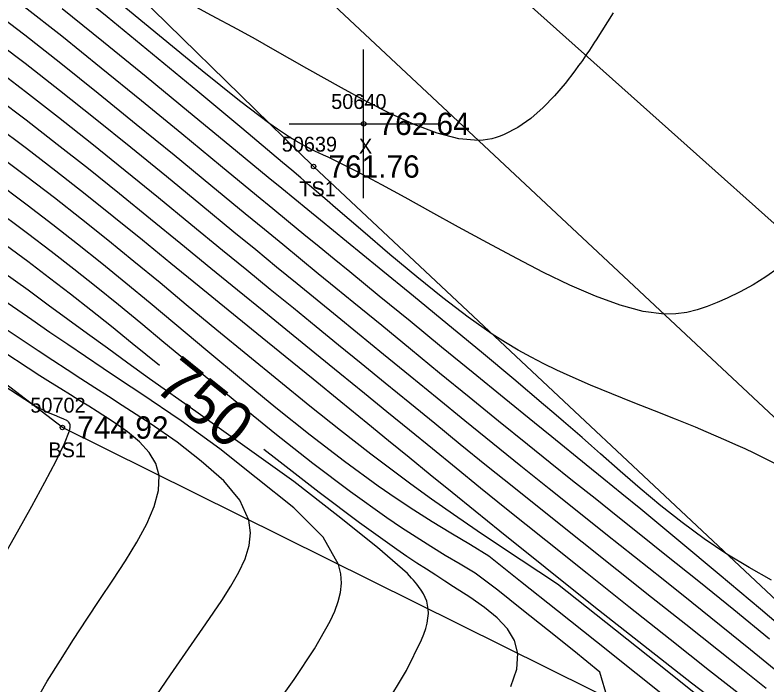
# Model space of a CAD drawing. Extents: x 1378535 to 1380697, y 997729 to 1000024.
# Drawn here: x 1379052.3 to 1379102.8, y 999456.7 to 999501.7 of the extents above; entities that cross this region are included whole.
import ezdxf

# ---------------------------------------------------------------- set-up
doc = ezdxf.new("R2010")
doc.units = 0
for name, color, linetype in [('RD_DTM_BkLn1', 7, 'Continuous'), ('RD_DTM_BkLn2', 7, 'Continuous'), ('RD_DTM_BkLn_txCode', 7, 'Continuous'), ('RD_DTM_Major1', 7, 'Continuous'), ('RD_DTM_Major1_Lbl', 7, 'Continuous'), ('RD_DTM_Minor1', 7, 'Continuous'), ('RD_EX_Misc', 7, 'Continuous'), ('RD_EX_Misc_txCode', 7, 'Continuous'), ('RD_EX_Road', 7, 'Continuous'), ('RD_EX_TX_Misc_ELEV', 7, 'Continuous'), ('RD_SMD_Locator', 7, 'Continuous')]:
    doc.layers.add(name, color=color, linetype=linetype)

msp = doc.modelspace()

# ---------------------------------------------------------------- linework, layer by layer
at = {"layer": 'RD_DTM_BkLn1'}
msp.add_lwpolyline([(1379201.7, 999398.205), (1379156.533, 999438.891), (1379112.084, 999479.847), (1379066.495, 999520.561), (1379020.821, 999562.613), (1378974.239, 999604.981), (1378928.957, 999646.778), (1378882.739, 999688.619), (1378834.578, 999733.071), (1378787.698, 999775.121), (1378743.642, 999816.274), (1378698.706, 999856.431), (1378652.056, 999898.787), (1378607.023, 999939.646), (1378604.538, 999941.267)], dxfattribs=at)
at = {"layer": 'RD_DTM_BkLn2'}
for points in [[(1379127.384, 999423.802), (1379127.762, 999431.865), (1379121.716, 999443.154), (1379111.339, 999454.954), (1379072.326, 999491.525), (1379033.04, 999529.892), (1378988.344, 999569.668), (1378946.318, 999609.062), (1378904.335, 999647.705), (1378862.625, 999686.445), (1378821.368, 999725.034), (1378792.711, 999749.687), (1378787.553, 999753.349), (1378778.567, 999746.276)], [(1379120.522, 999436.728), (1379105.901, 999448.958), (1379055.44, 999473.982), (1379013.575, 999506.052), (1378969.754, 999549.783), (1378921.742, 999588.169), (1378887.745, 999620.093), (1378838.962, 999666.497), (1378808.003, 999710.025), (1378787.76, 999741.475)]]:
    msp.add_lwpolyline(points, dxfattribs=at)
at = {"layer": 'RD_DTM_Major1'}
for points in [[(1379103.124, 999463.734), (1379101.609, 999464.575), (1379100.118, 999465.472), (1379098.583, 999466.501), (1379097.104, 999467.593), (1379095.674, 999468.729), (1379094.288, 999469.89), (1379092.938, 999471.06), (1379091.62, 999472.22), (1379091.003, 999472.762), (1379090.386, 999473.302), (1379089.763, 999473.845), (1379089.127, 999474.395), (1379088.474, 999474.957), (1379087.796, 999475.536), (1379085.789, 999477.231), (1379083.618, 999479.04), (1379081.346, 999480.917), (1379079.034, 999482.815), (1379076.745, 999484.687), (1379074.54, 999486.486), (1379073.661, 999487.204), (1379072.797, 999487.91), (1379071.936, 999488.613), (1379070.184, 999490.048), (1379069.27, 999490.797), (1379066.688, 999492.921), (1379063.922, 999495.197), (1379061.061, 999497.544), (1379058.196, 999499.881), (1379055.414, 999502.128)], [(1379101.396, 999455.717), (1379098.952, 999457.637), (1379096.3, 999459.73), (1379093.524, 999461.929), (1379090.711, 999464.168), (1379087.942, 999466.38), (1379085.304, 999468.499), (1379083.56, 999469.907), (1379081.903, 999471.25), (1379080.314, 999472.542), (1379078.772, 999473.799), (1379077.257, 999475.034), (1379075.751, 999476.261), (1379074.087, 999477.615), (1379072.406, 999478.982), (1379070.703, 999480.366), (1379068.975, 999481.772), (1379067.217, 999483.204), (1379065.427, 999484.667), (1379063.412, 999486.318), (1379061.361, 999487.994), (1379059.285, 999489.681), (1379057.192, 999491.36), (1379055.091, 999493.015), (1379052.993, 999494.63), (1379051.071, 999496.07)], [(1379061.966, 999478.148), (1379060.14, 999479.627), (1379058.734, 999480.761), (1379057.356, 999481.86), (1379055.979, 999482.944), (1379054.575, 999484.028), (1379053.115, 999485.131), (1379050.571, 999487)], [(1379051.428, 999465.228), (1379052.415, 999466.97), (1379053.38, 999468.688), (1379054.267, 999470.303), (1379055.022, 999471.737), (1379055.588, 999472.912), (1379055.91, 999473.749), (1379055.942, 999473.874), (1379055.96, 999473.983), (1379055.965, 999474.078), (1379055.958, 999474.16), (1379055.938, 999474.232), (1379055.905, 999474.295), (1379055.884, 999474.324), (1379055.86, 999474.352), (1379055.832, 999474.378), (1379055.801, 999474.403), (1379055.767, 999474.428), (1379055.73, 999474.451), (1379055.527, 999474.554), (1379055.257, 999474.665), (1379054.916, 999474.802), (1379054.499, 999474.98), (1379054.003, 999475.216), (1379053.424, 999475.526), (1379050.96, 999477.123)], [(1379085.594, 999456.571), (1379085.983, 999457.734), (1379086.065, 999458.795), (1379085.844, 999459.659), (1379085.369, 999460.45), (1379084.68, 999461.188), (1379083.819, 999461.892), (1379082.826, 999462.584), (1379081.743, 999463.284), (1379081.151, 999463.661), (1379080.543, 999464.049), (1379079.918, 999464.452), (1379079.273, 999464.874), (1379078.607, 999465.318), (1379077.918, 999465.787), (1379075.41, 999467.576), (1379072.699, 999469.611), (1379069.874, 999471.804), (1379068.983, 999472.511)]]:
    msp.add_lwpolyline(points, dxfattribs=at)
at = {"layer": 'RD_DTM_Minor1'}
for points in [[(1379103.518, 999471.47), (1379102.748, 999471.858), (1379101.947, 999472.251), (1379101.338, 999472.54), (1379100.713, 999472.829), (1379100.069, 999473.119), (1379099.403, 999473.41), (1379098.714, 999473.704), (1379098.001, 999474.002), (1379096.658, 999474.546), (1379095.255, 999475.103), (1379093.819, 999475.671), (1379092.375, 999476.25), (1379090.951, 999476.837), (1379089.572, 999477.433), (1379088.679, 999477.84), (1379087.808, 999478.261), (1379086.949, 999478.704), (1379086.091, 999479.179), (1379085.224, 999479.697), (1379084.336, 999480.266), (1379082.714, 999481.405), (1379081.016, 999482.7), (1379079.259, 999484.116), (1379077.461, 999485.619), (1379075.638, 999487.174), (1379073.809, 999488.748), (1379073.23, 999489.245), (1379072.649, 999489.744), (1379072.063, 999490.246), (1379071.469, 999490.753), (1379070.863, 999491.269), (1379070.243, 999491.796), (1379067.498, 999494.109), (1379064.551, 999496.566), (1379061.502, 999499.084), (1379058.453, 999501.577), (1379055.505, 999503.964)], [(1379103.569, 999484.694), (1379102.743, 999484.104), (1379101.883, 999483.58), (1379101.007, 999483.11), (1379100.129, 999482.682), (1379099.465, 999482.38), (1379098.798, 999482.11), (1379098.119, 999481.883), (1379097.417, 999481.715), (1379096.68, 999481.617), (1379095.899, 999481.603), (1379094.48, 999481.786), (1379092.934, 999482.199), (1379091.286, 999482.801), (1379089.564, 999483.551), (1379087.792, 999484.409), (1379085.999, 999485.332), (1379084.01, 999486.392), (1379082.067, 999487.45), (1379080.211, 999488.474), (1379078.483, 999489.431), (1379076.924, 999490.288), (1379075.575, 999491.012), (1379075.196, 999491.209), (1379074.841, 999491.391), (1379074.508, 999491.558), (1379074.195, 999491.713), (1379073.901, 999491.857), (1379073.622, 999491.99), (1379073.301, 999492.142), (1379072.996, 999492.286), (1379072.702, 999492.424), (1379072.416, 999492.561), (1379072.13, 999492.701), (1379071.841, 999492.849), (1379071.512, 999493.025), (1379071.163, 999493.222), (1379070.785, 999493.451), (1379070.368, 999493.718), (1379069.902, 999494.032), (1379069.38, 999494.402), (1379067.349, 999495.943), (1379064.826, 999497.958), (1379061.971, 999500.298), (1379058.943, 999502.813)], [(1379092.467, 999501.859), (1379092.093, 999501.248), (1379091.717, 999500.643), (1379091.336, 999500.046), (1379091.223, 999499.872), (1379091.109, 999499.698), (1379090.993, 999499.524), (1379090.877, 999499.35), (1379090.638, 999499), (1379090.519, 999498.828), (1379090.397, 999498.655), (1379090.273, 999498.481), (1379090.146, 999498.305), (1379089.883, 999497.95), (1379089.233, 999497.114), (1379088.521, 999496.281), (1379087.753, 999495.485), (1379086.931, 999494.761), (1379086.061, 999494.142), (1379085.146, 999493.665), (1379084.874, 999493.558), (1379084.597, 999493.467), (1379084.315, 999493.392), (1379084.026, 999493.335), (1379083.729, 999493.295), (1379083.423, 999493.274), (1379082.094, 999493.382), (1379080.635, 999493.755), (1379079.082, 999494.34), (1379077.47, 999495.08), (1379075.835, 999495.921), (1379074.214, 999496.808), (1379073.04, 999497.465), (1379071.883, 999498.119), (1379070.733, 999498.771), (1379069.58, 999499.422), (1379068.415, 999500.076), (1379067.227, 999500.732), (1379065.472, 999501.681), (1379063.69, 999502.636)], [(1379105.083, 999459.469), (1379102.373, 999461.775), (1379099.604, 999464.105), (1379096.884, 999466.373), (1379094.323, 999468.489), (1379093.052, 999469.531), (1379091.839, 999470.521), (1379090.664, 999471.477), (1379088.353, 999473.352), (1379087.18, 999474.304), (1379085.151, 999475.953), (1379083.056, 999477.66), (1379080.933, 999479.393), (1379078.817, 999481.122), (1379076.747, 999482.815), (1379074.759, 999484.441), (1379073.719, 999485.292), (1379072.698, 999486.127), (1379071.68, 999486.96), (1379070.65, 999487.804), (1379069.591, 999488.674), (1379068.486, 999489.581), (1379066.062, 999491.578), (1379063.462, 999493.718), (1379060.765, 999495.929), (1379058.048, 999498.139), (1379055.391, 999500.274), (1379052.872, 999502.262)], [(1379102.978, 999459.769), (1379100.575, 999461.727), (1379098.218, 999463.629), (1379095.948, 999465.45), (1379094.336, 999466.739), (1379092.776, 999467.985), (1379091.251, 999469.203), (1379089.744, 999470.408), (1379088.238, 999471.615), (1379086.715, 999472.841), (1379084.766, 999474.418), (1379082.788, 999476.027), (1379080.803, 999477.647), (1379078.834, 999479.257), (1379076.906, 999480.835), (1379075.04, 999482.362), (1379073.832, 999483.35), (1379072.644, 999484.321), (1379071.458, 999485.291), (1379070.256, 999486.275), (1379069.02, 999487.288), (1379067.73, 999488.348), (1379065.411, 999490.256), (1379062.951, 999492.279), (1379060.409, 999494.359), (1379057.848, 999496.436), (1379055.327, 999498.452), (1379052.907, 999500.348), (1379051.411, 999501.495)], [(1379103.659, 999457.441), (1379101.71, 999459.038), (1379099.74, 999460.631), (1379097.762, 999462.216), (1379095.825, 999463.761), (1379093.895, 999465.297), (1379091.973, 999466.826), (1379090.059, 999468.35), (1379088.156, 999469.869), (1379086.264, 999471.387), (1379084.368, 999472.917), (1379082.49, 999474.44), (1379080.637, 999475.949), (1379078.814, 999477.437), (1379077.027, 999478.897), (1379075.283, 999480.322), (1379073.919, 999481.435), (1379072.57, 999482.536), (1379071.217, 999483.64), (1379069.844, 999484.761), (1379068.434, 999485.914), (1379066.971, 999487.114), (1379064.752, 999488.938), (1379062.428, 999490.846), (1379060.042, 999492.794), (1379057.637, 999494.739), (1379055.254, 999496.635), (1379052.936, 999498.44), (1379051.293, 999499.689)], [(1379102.754, 999456.441), (1379101.186, 999457.695), (1379099.553, 999458.993), (1379097.345, 999460.745), (1379095.055, 999462.56), (1379092.72, 999464.413), (1379090.374, 999466.277), (1379088.052, 999468.129), (1379085.79, 999469.942), (1379083.962, 999471.416), (1379082.193, 999472.849), (1379080.472, 999474.248), (1379078.792, 999475.618), (1379077.144, 999476.963), (1379075.519, 999478.289), (1379074.005, 999479.523), (1379072.491, 999480.755), (1379070.966, 999481.997), (1379069.418, 999483.259), (1379067.835, 999484.551), (1379066.204, 999485.886), (1379064.085, 999487.626), (1379061.897, 999489.419), (1379059.666, 999491.236), (1379057.417, 999493.047), (1379055.175, 999494.823), (1379052.964, 999496.534), (1379051.179, 999497.881)], [(1379100.746, 999454.518), (1379097.744, 999456.809), (1379094.499, 999459.334), (1379091.164, 999461.964), (1379087.895, 999464.569), (1379084.846, 999467.019), (1379083.192, 999468.357), (1379081.643, 999469.613), (1379080.174, 999470.809), (1379078.757, 999471.965), (1379077.367, 999473.099), (1379075.977, 999474.233), (1379074.158, 999475.714), (1379072.302, 999477.222), (1379070.415, 999478.755), (1379068.504, 999480.308), (1379066.575, 999481.877), (1379064.635, 999483.46), (1379062.732, 999485.015), (1379060.821, 999486.573), (1379058.898, 999488.129), (1379056.96, 999489.676), (1379055.003, 999491.211), (1379053.023, 999492.726), (1379050.97, 999494.255)], [(1379099.014, 999455.282), (1379095.458, 999458.115), (1379091.982, 999460.885), (1379088.737, 999463.456), (1379085.039, 999465.889), (1379083.314, 999467.046), (1379081.73, 999468.133), (1379080.256, 999469.171), (1379078.86, 999470.18), (1379077.512, 999471.18), (1379076.181, 999472.19), (1379074.136, 999473.78), (1379072.067, 999475.426), (1379069.985, 999477.111), (1379067.902, 999478.818), (1379065.826, 999480.532), (1379063.769, 999482.236), (1379062.005, 999483.696), (1379060.25, 999485.14), (1379058.491, 999486.571), (1379056.714, 999487.993), (1379054.907, 999489.409), (1379053.057, 999490.823), (1379050.881, 999492.437)], [(1379096.693, 999455.318), (1379094.011, 999457.456), (1379091.347, 999459.577), (1379088.733, 999461.659), (1379086.249, 999463.64), (1379084.114, 999465.34), (1379082.88, 999466.106), (1379081.558, 999466.878), (1379080.295, 999467.645), (1379079.073, 999468.42), (1379077.871, 999469.215), (1379076.669, 999470.044), (1379074.409, 999471.69), (1379072.107, 999473.458), (1379069.789, 999475.308), (1379067.481, 999477.2), (1379065.206, 999479.094), (1379062.991, 999480.949), (1379061.337, 999482.33), (1379059.712, 999483.676), (1379058.095, 999484.998), (1379056.464, 999486.306), (1379054.8, 999487.612), (1379053.079, 999488.926), (1379050.783, 999490.627)], [(1379092.096, 999455.804), (1379091.567, 999457.535), (1379089.825, 999458.975), (1379088.058, 999460.384), (1379086.333, 999461.755), (1379084.708, 999463.051), (1379083.187, 999464.202), (1379082.173, 999464.795), (1379081.181, 999465.387), (1379080.201, 999465.987), (1379079.224, 999466.603), (1379078.241, 999467.245), (1379077.242, 999467.919), (1379074.805, 999469.659), (1379072.28, 999471.57), (1379069.714, 999473.591), (1379067.156, 999475.662), (1379064.654, 999477.721), (1379062.256, 999479.708), (1379060.706, 999480.991), (1379059.2, 999482.228), (1379057.712, 999483.435), (1379056.217, 999484.627), (1379054.688, 999485.819), (1379053.099, 999487.028), (1379050.683, 999488.812)], [(1379077.11, 999455.229), (1379078.568, 999457.642), (1379079.593, 999459.712), (1379079.742, 999460.102), (1379079.863, 999460.473), (1379079.955, 999460.826), (1379080.015, 999461.161), (1379080.042, 999461.481), (1379080.034, 999461.785), (1379079.997, 999462.05), (1379079.931, 999462.306), (1379079.835, 999462.557), (1379079.712, 999462.805), (1379079.559, 999463.055), (1379079.38, 999463.309), (1379079.274, 999463.445), (1379079.161, 999463.583), (1379079.041, 999463.723), (1379078.913, 999463.866), (1379078.778, 999464.012), (1379078.635, 999464.161), (1379076.618, 999465.91), (1379073.958, 999468.044), (1379070.994, 999470.353), (1379067.714, 999472.717), (1379064.414, 999475.055), (1379061.303, 999477.264), (1379059.845, 999478.312), (1379058.463, 999479.316), (1379057.128, 999480.29), (1379055.813, 999481.252), (1379054.489, 999482.217), (1379053.13, 999483.203), (1379050.41, 999485.151)], [(1379069.459, 999454.85), (1379071.02, 999457.042), (1379072.381, 999459.098), (1379073.442, 999460.973), (1379073.748, 999461.638), (1379073.984, 999462.279), (1379074.138, 999462.904), (1379074.2, 999463.523), (1379074.159, 999464.144), (1379074.003, 999464.776), (1379072.969, 999466.61), (1379070.988, 999468.578), (1379068.463, 999470.603), (1379066.031, 999472.554), (1379063.423, 999474.442), (1379060.702, 999476.259), (1379059.422, 999477.115), (1379058.191, 999477.942), (1379056.991, 999478.754), (1379055.801, 999479.563), (1379054.604, 999480.38), (1379053.379, 999481.219), (1379050.476, 999483.217)], [(1379061.456, 999455.533), (1379062.705, 999457.354), (1379063.928, 999459.107), (1379065.088, 999460.778), (1379066.151, 999462.353), (1379066.771, 999463.327), (1379067.305, 999464.261), (1379067.722, 999465.165), (1379067.992, 999466.045), (1379068.085, 999466.91), (1379067.972, 999467.767), (1379067.358, 999469.091), (1379066.282, 999470.407), (1379064.768, 999471.72), (1379063.166, 999472.992), (1379061.334, 999474.247), (1379059.458, 999475.466), (1379058.531, 999476.062), (1379057.61, 999476.655), (1379056.687, 999477.251), (1379055.751, 999477.858), (1379054.796, 999478.481), (1379053.81, 999479.128), (1379050.838, 999481.107)], [(1379053.556, 999455.446), (1379054.424, 999456.927), (1379055.304, 999458.356), (1379056.19, 999459.742), (1379057.077, 999461.093), (1379057.958, 999462.417), (1379058.826, 999463.722), (1379059.672, 999465.016), (1379060.452, 999466.284), (1379061.117, 999467.508), (1379061.619, 999468.673), (1379061.91, 999469.761), (1379061.941, 999470.758), (1379061.718, 999471.568), (1379061.272, 999472.312), (1379060.629, 999473.011), (1379059.815, 999473.686), (1379058.858, 999474.358), (1379057.783, 999475.05), (1379057.208, 999475.41), (1379056.607, 999475.784), (1379055.98, 999476.173), (1379055.324, 999476.581), (1379054.637, 999477.012), (1379053.917, 999477.467), (1379050.687, 999479.558)]]:
    msp.add_lwpolyline(points, dxfattribs=at)
at = {"layer": 'RD_EX_Misc'}
for p, q in [((1379075.691, 999489.392), (1379075.691, 999499.392)), ((1379070.691, 999494.392), (1379080.691, 999494.392))]:
    msp.add_line(p, q, dxfattribs=at)
at = {"layer": 'RD_EX_Road'}
msp.add_lwpolyline([(1379194.921, 999391.17), (1379151.382, 999431.093), (1379105.356, 999472.756), (1379062.213, 999513.117), (1379014.238, 999555.894), (1378967.91, 999597.354), (1378922.421, 999639.979), (1378876.774, 999681.523), (1378827.896, 999726.217), (1378781.196, 999768.463), (1378736.445, 999808.724), (1378691.95, 999849.175), (1378644.395, 999891.391), (1378600.504, 999932.423), (1378598.568, 999933.73)], dxfattribs=at)
at = {"layer": 'RD_SMD_Locator'}
for centre in [(1379075.691, 999494.392), (1379072.326, 999491.525), (1379055.44, 999473.982)]:
    msp.add_circle(centre, 0.15, dxfattribs=at)

# ---------------------------------------------------------------- texts
at = {"layer": 'RD_DTM_BkLn_txCode'}
for s, p in [('50639', (1379070.184, 999492.525)), ('TS1', (1379071.365, 999489.525)), ('50702', (1379053.283, 999474.982)), ('BS1', (1379054.495, 999471.982))]:
    msp.add_text(s, height=1, dxfattribs=at).set_placement(p)
at = {"layer": 'RD_DTM_Major1_Lbl'}
msp.add_text('750', height=3, rotation=321.2247, dxfattribs=at).set_placement((1379061.488, 999476.591))
at = {"layer": 'RD_EX_Misc_txCode'}
for s, p in [('50640', (1379073.51, 999495.392)), ('X', (1379075.376, 999492.392))]:
    msp.add_text(s, height=1, dxfattribs=at).set_placement(p)
at = {"layer": 'RD_EX_TX_Misc_ELEV'}
for s, p in [('762.64', (1379076.691, 999493.642)), ('761.76', (1379073.326, 999490.775)), ('744.92', (1379056.44, 999473.232))]:
    msp.add_text(s, height=1.5, dxfattribs=at).set_placement(p)

doc.saveas('drawing.dxf')
